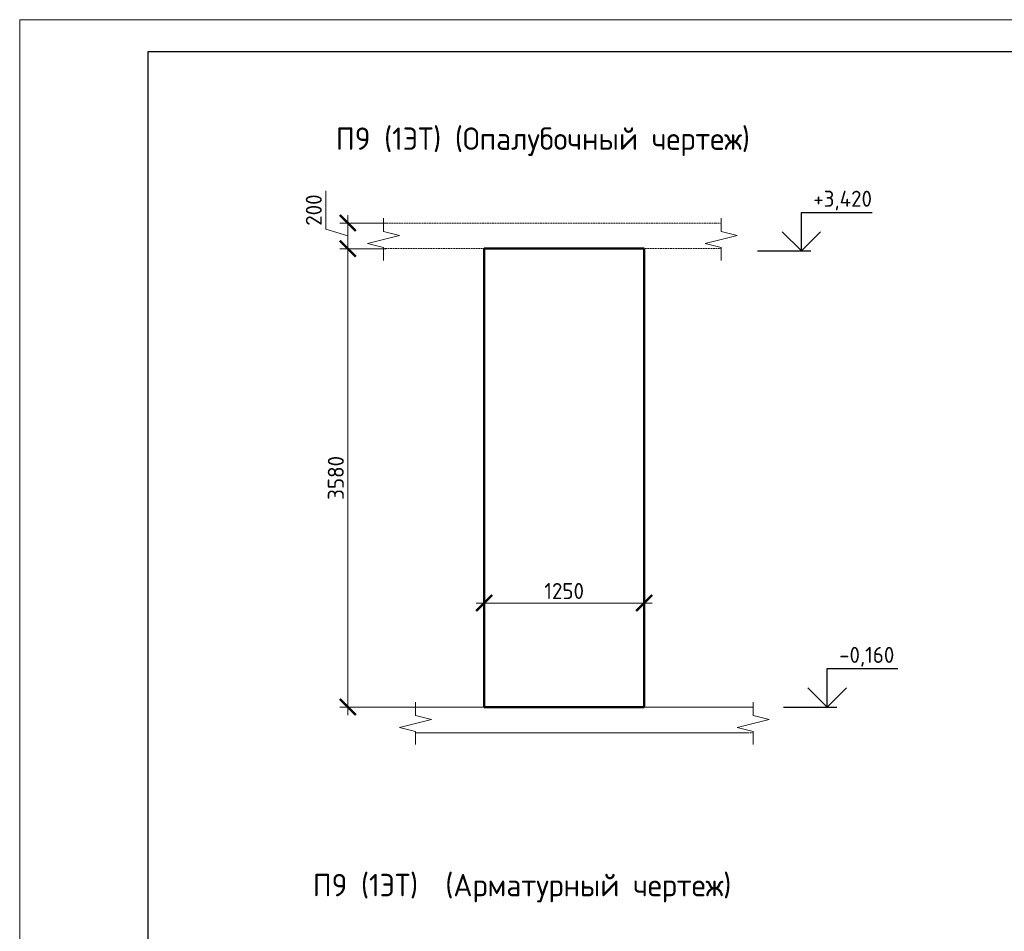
# Model space of a CAD drawing. Header units: millimetres. Extents: x 263826 to 1718326, y -423071 to 70137.
# Tile 416 of 486: x 859253 to 874635, y -124911 to -110672. Entities that reach past the tile are written whole.
import ezdxf

# ---------------------------------------------------------------- set-up
doc = ezdxf.new("R2010")
doc.units = ezdxf.units.MM
doc.linetypes.add('01 Штриховая _4 мм_', pattern=[6, 3.5, -2.5])
for name, color, linetype, lineweight in [('AF_Perekritie', 90, 'Continuous', 18), ('AF_Stena', 90, 'Continuous', 18), ('KR_Fundament', 253, 'Continuous', 18), ('РАЗМЕРЫ', 1, 'Continuous', 9), ('ТОНКИЕ', 7, 'Continuous', 9)]:
    doc.layers.add(name, color=color, linetype=linetype, lineweight=lineweight)
doc.layers.add('ТОЛСТЫЕ_ОСНОВНЫЕ', color=6, linetype='Continuous')
doc.styles.add('GOST-2.304_Type-B', font='GOST_Common.ttf')
doc.dimstyles.new('мой 25', dxfattribs={"dimscale": 100, "dimtxt": 2.5, "dimasz": 2.5, "dimexe": 1.25, "dimexo": 0.625, "dimtad": 1, "dimdec": 0, "dimlfac": 0.5, "dimtxsty": 'GOST-2.304_Type-B', "dimblk": 'ARCHTICK', "dimcen": 2.5, "dimdle": 1.25, "dimaunit": 1, "dimadec": 1, "dimazin": 2, "dimtfac": 1, "dimtdec": 0, "dimtmove": 1, "dimatfit": 3, "dimfxl": 6, "dimfxlon": 1, "dimtfill": 1, "dimlwd": -1, "dimlwe": -1, "dimarcsym": 0})

# ---------------------------------------------------------------- blocks, each defined once
blk = doc.blocks.new('_ArchTick')
at = {"color": 0, "linetype": 'ByBlock', "const_width": 0.15}
blk.add_lwpolyline([(-0.5, -0.5), (0.5, 0.5)], dxfattribs=at)
blk = doc.blocks.new('*D2455')
at = {"layer": 'DEFPOINTS', "color": 0, "transparency": 16777216}
for p in [(866509, -117985), (869009, -117985), (869009, -119784)]:
    blk.add_point(p, dxfattribs=at)
at = {"layer": 'РАЗМЕРЫ', "color": 0, "linetype": 'Continuous', "transparency": 16777216}
for p, q in [((866509, -119184), (866509, -119909)), ((869009, -119184), (869009, -119909)), ((866384, -119784), (869134, -119784))]:
    blk.add_line(p, q, dxfattribs=at)
at = {"layer": 'РАЗМЕРЫ', "color": 0, "transparency": 16777216, "xscale": 250, "yscale": 250, "zscale": 250, "rotation": 180}
blk.add_blockref('_ArchTick', (866509, -119784), dxfattribs=at)
at = {"layer": 'РАЗМЕРЫ', "color": 0, "transparency": 16777216, "xscale": 250, "yscale": 250, "zscale": 250}
blk.add_blockref('_ArchTick', (869009, -119784), dxfattribs=at)
at = {"layer": 'РАЗМЕРЫ', "color": 0, "lineweight": 0, "transparency": 16777216, "insert": (867759, -119596), "char_height": 250, "attachment_point": 5, "style": 'GOST-2.304_Type-B', "bg_fill": 3, "box_fill_scale": 1.1, "bg_fill_color": 256, "bg_fill_true_color": 13158600, "bg_fill_transparency": 0}
blk.add_mtext('1250', dxfattribs=at)
blk = doc.blocks.new('*D2466')
at = {"layer": 'DEFPOINTS', "color": 0, "transparency": 16777216}
for p in [(865299, -113849), (864380, -114249), (865299, -114249)]:
    blk.add_point(p, dxfattribs=at)
at = {"layer": 'РАЗМЕРЫ', "color": 0, "linetype": 'Continuous', "transparency": 16777216}
for p, q in [((864036, -113946), (864036, -113346)), ((864380, -113724), (864380, -114374)), ((864380, -114049), (864036, -113946)), ((864980, -113849), (864255, -113849)), ((864980, -114249), (864255, -114249))]:
    blk.add_line(p, q, dxfattribs=at)
at = {"layer": 'РАЗМЕРЫ', "color": 0, "transparency": 16777216, "xscale": 250, "yscale": 250, "zscale": 250}
for p, rotation in [((864380, -113849), 90), ((864380, -114249), 270)]:
    blk.add_blockref('_ArchTick', p, dxfattribs=dict(at, rotation=rotation))
at = {"layer": 'РАЗМЕРЫ', "color": 0, "lineweight": 0, "transparency": 16777216, "insert": (863848, -113646), "char_height": 250, "attachment_point": 5, "rotation": 90, "style": 'GOST-2.304_Type-B', "bg_fill": 3, "box_fill_scale": 1.1, "bg_fill_color": 256, "bg_fill_true_color": 13158600, "bg_fill_transparency": 0}
blk.add_mtext('200', dxfattribs=at)
blk = doc.blocks.new('*U46')
at = {"layer": 'ТОЛСТЫЕ_ОСНОВНЫЕ', "color": 6}
blk.add_lwpolyline([(20, 5), (415, 5), (415, 292), (20, 292)], close=True, dxfattribs=at)
at = {"layer": 'ТОНКИЕ'}
blk.add_lwpolyline([(0, 0), (420, 0), (420, 297), (0, 297)], close=True, dxfattribs=at)
blk = doc.blocks.new('*D2472')
at = {"layer": 'DEFPOINTS', "color": 0, "transparency": 16777216}
for p in [(865925, -114249), (864380, -121409), (865857, -121409)]:
    blk.add_point(p, dxfattribs=at)
at = {"layer": 'РАЗМЕРЫ', "color": 0, "linetype": 'Continuous', "transparency": 16777216}
for p, q in [((864380, -114124), (864380, -121534)), ((864980, -114249), (864255, -114249)), ((864980, -121409), (864255, -121409))]:
    blk.add_line(p, q, dxfattribs=at)
at = {"layer": 'РАЗМЕРЫ', "color": 0, "transparency": 16777216, "xscale": 250, "yscale": 250, "zscale": 250}
for p, rotation in [((864380, -114249), 90), ((864380, -121409), 270)]:
    blk.add_blockref('_ArchTick', p, dxfattribs=dict(at, rotation=rotation))
at = {"layer": 'РАЗМЕРЫ', "color": 0, "lineweight": 0, "transparency": 16777216, "insert": (864192, -117829), "char_height": 250, "attachment_point": 5, "rotation": 90, "style": 'GOST-2.304_Type-B', "bg_fill": 3, "box_fill_scale": 1.1, "bg_fill_color": 256, "bg_fill_true_color": 13158600, "bg_fill_transparency": 0}
blk.add_mtext('3580', dxfattribs=at)

msp = doc.modelspace()

# ---------------------------------------------------------------- linework, layer by layer
for points in [[(871464.77016, -113683.73183), (872570.04491, -113683.73183)], [(871464.77016, -114283.73183), (871464.77016, -113683.73183)], [(871764.77016, -113983.73183), (871464.77016, -114283.73183), (871164.77016, -113983.73183)], [(870780.20341, -114283.73183), (871614.77016, -114283.73183)], [(871868.02091, -120808.73143), (872973.29565, -120808.73143)], [(871868.02091, -121408.73143), (871868.02091, -120808.73143)], [(872168.02091, -121108.73143), (871868.02091, -121408.73143), (871568.02091, -121108.73143)], [(871183.45415, -121408.73143), (872018.02091, -121408.73143)]]:
    msp.add_lwpolyline(points)
at = {"layer": 'AF_Perekritie', "linetype": '01 Штриховая _4 мм_', "lineweight": 9}
for p, q in [((870129.00269, -113848.73143), (864938.17373, -113848.73143)), ((870129.10191, -113848.73143), (870210.45828, -113848.73143)), ((864938.17373, -114248.73143), (870129.00269, -114248.73143)), ((870210.45828, -114248.73143), (870129.10191, -114248.73143)), ((870629.10191, -121408.73143), (870710.45828, -121408.73143)), ((870710.45828, -121808.73143), (870629.10191, -121808.73143))]:
    msp.add_line(p, q, dxfattribs=at)
at = {"layer": 'AF_Stena', "lineweight": 50}
for p, q in [((869008.9528, -114248.73143), (866508.9528, -114248.73143)), ((866508.9528, -114248.73143), (866508.9528, -121408.73143)), ((869008.9528, -121408.73143), (869008.9528, -114248.73143)), ((866508.9528, -121408.73143), (869008.9528, -121408.73143)), ((867008.9528, -121408.73143), (869008.9528, -121408.73143))]:
    msp.add_line(p, q, dxfattribs=at)
at = {"layer": 'AF_Stena', "lineweight": 20}
for points in [[(864938.17373, -113923.73143), (864938.17373, -113773.73143)], [(870210.45828, -113923.73143), (870210.45828, -113773.73143)], [(864938.17373, -113923.73143), (864938.17373, -113978.73163)], [(870210.45828, -113923.73143), (870210.45828, -113978.73163)], [(865188.17373, -114041.23163), (864688.17373, -114166.23163)], [(864938.17373, -113978.73163), (865188.17373, -114041.23163)], [(870460.45828, -114041.23163), (869960.45828, -114166.23163)], [(870210.45828, -113978.73163), (870460.45828, -114041.23163)], [(864688.17373, -114166.23163), (864938.17373, -114228.73163)], [(864938.17373, -114228.73163), (864938.17373, -114283.73183)], [(864938.17373, -114283.73183), (864938.17373, -114433.73183)], [(869960.45828, -114166.23163), (870210.45828, -114228.73163)], [(870210.45828, -114228.73163), (870210.45828, -114283.73183)], [(870210.45828, -114283.73183), (870210.45828, -114433.73183)], [(865438.17373, -121483.73143), (865438.17373, -121333.73143)], [(870710.45828, -121483.73143), (870710.45828, -121333.73143)], [(865438.17373, -121483.73143), (865438.17373, -121538.73163)], [(870710.45828, -121483.73143), (870710.45828, -121538.73163)], [(865688.17373, -121601.23163), (865188.17373, -121726.23163)], [(865438.17373, -121538.73163), (865688.17373, -121601.23163)], [(870960.45828, -121601.23163), (870460.45828, -121726.23163)], [(870710.45828, -121538.73163), (870960.45828, -121601.23163)], [(865188.17373, -121726.23163), (865438.17373, -121788.73163)], [(865438.17373, -121788.73163), (865438.17373, -121843.73183)], [(870460.45828, -121726.23163), (870710.45828, -121788.73163)], [(870710.45828, -121788.73163), (870710.45828, -121843.73183)], [(865438.17373, -121843.73183), (865438.17373, -121993.73183)], [(870710.45828, -121843.73183), (870710.45828, -121993.73183)]]:
    msp.add_lwpolyline(points, dxfattribs=at)
at = {"layer": 'KR_Fundament', "lineweight": 9}
for p, q in [((870210.45828, -121408.73143), (864938.17373, -121408.73143)), ((870710.45828, -121408.73143), (865438.17373, -121408.73143)), ((870629.00269, -121408.73143), (865438.17373, -121408.73143)), ((865438.17373, -121808.73143), (870629.00269, -121808.73143))]:
    msp.add_line(p, q, dxfattribs=at)

# ---------------------------------------------------------------- texts
at = {"style": 'GOST-2.304_Type-B'}
for s, p in [('+3,420', (871650.68863, -113593.73183)), ('-0,160', (872053.93937, -120718.73143))]:
    msp.add_text(s, height=249.999994, dxfattribs=at).set_placement(p)
at = {"layer": 'РАЗМЕРЫ', "char_height": 350, "attachment_point": 5, "style": 'GOST-2.304_Type-B'}
for s, width, insert in [('П9 (1ЭТ) (Опалубочный чертеж)', 9816.0881275, (867426.6988, -112578.13936)), ('П9 (1ЭТ)  (Арматурный чертеж)', 10326.6934546, (867100.93397, -124237.00824))]:
    msp.add_mtext_dynamic_manual_height_columns(s, width=width, gutter_width=625, heights=[0], dxfattribs=dict(at, insert=insert))

# ---------------------------------------------------------------- next in the draw order: dimensions: what is measured, and where the dimension line sits
at = {"layer": 'РАЗМЕРЫ', "lineweight": 0}
dim = msp.add_linear_dim(base=(864379.67634, -114248.73143), p1=(865298.64367, -113848.73143), p2=(865298.64367, -114248.73143), angle=90, dimstyle='мой 25', dxfattribs=at)
dim.commit()
dim.dimension.update_dxf_attribs({"geometry": '*D2466', "text_midpoint": (863848.42634, -113883.10643)})
dim = msp.add_linear_dim(base=(869008.9528, -119783.50293), p1=(866508.9528, -117985.43967), p2=(869008.9528, -117985.43967), dimstyle='мой 25', dxfattribs=at)
dim.commit()
dim.dimension.update_dxf_attribs({"geometry": '*D2455', "text_midpoint": (867758.9528, -119596.00293)})

# ---------------------------------------------------------------- next in the draw order: block references
at = {"xscale": 100, "yscale": 100, "zscale": 100}
msp.add_blockref('*U46', (859253.47436, -140372.43021), dxfattribs=at)

# ---------------------------------------------------------------- next in the draw order: dimensions: what is measured, and where the dimension line sits
at = {"layer": 'РАЗМЕРЫ', "color": 146, "lineweight": 0, "true_color": 0x006272}
dim = msp.add_linear_dim(base=(864379.67634, -121408.73143), p1=(865925.27566, -114248.73143), p2=(865857.31687, -121408.73143), angle=90, dimstyle='мой 25', dxfattribs=at)
dim.commit()
dim.dimension.update_dxf_attribs({"geometry": '*D2472', "text_midpoint": (864192.17634, -117828.73143)})

doc.saveas('drawing.dxf')
